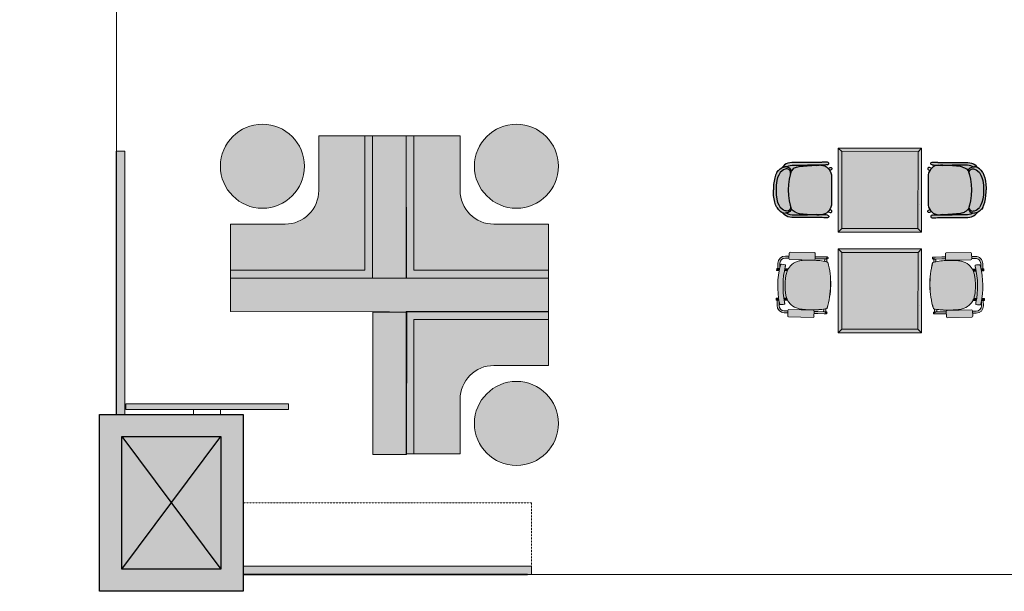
# Model space of a CAD drawing. Header units: millimetres. Extents: x 31882 to 271790, y -35693 to 24917.
# Tile 360 of 524: x 141762 to 150690, y 4775 to 9956. Entities that reach past the tile are written whole.
import ezdxf

# ---------------------------------------------------------------- set-up
doc = ezdxf.new("R2010")
doc.units = ezdxf.units.MM
doc.header["$MEASUREMENT"] = 0
doc.linetypes.add('( Dashed )', pattern=[0.75, 0.5, -0.25])
doc.linetypes.add('DASHED', pattern=[19.05, 12.7, -6.35])
for name, color, linetype, lineweight in [('00 Structural', 2, 'Continuous', 25), ('02 Furniture', 14, 'Continuous', 25), ('02_Elevation 00', 8, 'Continuous', 9), ('02_Elevation 01', 14, 'Continuous', 9), ('08_Hatch', 140, 'Continuous', 9), ('Furniture', 14, 'Continuous', 9), ('Grey', 8, 'Continuous', 9), ('Grey - 8', 8, 'DASHED', 15), ('Layer 1', 7, 'Continuous', 0)]:
    doc.layers.add(name, color=color, linetype=linetype, lineweight=lineweight)
doc.layers.add('03 Partition', color=7, linetype='Continuous', lineweight=25, true_color=0x2776bb)
doc.layers.add('Furniture blocks', color=6, linetype='Continuous')

# ---------------------------------------------------------------- blocks, each defined once
blk = doc.blocks.new("3' dia table")
at = {"layer": 'Layer 1'}
h = blk.add_hatch(color=255, dxfattribs=at)
h.dxf.hatch_style = 1
edge = h.paths.add_edge_path()
edge.add_arc((8817.44, -115.92), 21, 0, 360)
at = {"layer": 'Layer 1', "color": 14}
blk.add_circle((8817.44, -115.92), 21, dxfattribs=at)
blk = doc.blocks.new('olalal')
at = {"ltscale": 0.25}
h = blk.add_hatch(color=255, dxfattribs=at)
h.dxf.hatch_style = 1
edge = h.paths.add_edge_path()
edge.add_line((1721973.68, -79116.21), (1721954.16, -79116.21))
edge.add_line((1721954.16, -79116.21), (1721954.16, -79132.69))
edge.add_line((1721954.16, -79132.69), (1722002.16, -79132.69))
edge.add_line((1722002.16, -79132.69), (1722002.16, -79084.69))
edge.add_line((1722002.16, -79084.69), (1721985.68, -79084.69))
edge.add_line((1721985.68, -79084.69), (1721985.68, -79104.21))
edge.add_arc((1721973.68, -79104.21), 12, 270, 360, ccw=False)
h.paths.add_polyline_path([(1722004.92, -79084.69), (1722002.16, -79084.69), (1722002.16, -79132.69), (1721954.16, -79132.69), (1721954.16, -79135.51), (1722004.92, -79135.51)])
h = blk.add_hatch(color=209, dxfattribs=at)
h.dxf.hatch_style = 1
h.paths.add_polyline_path([(1722004.92, -79135.51), (1722004.92, -79084.69), (1722016.92, -79084.69), (1722017.05, -79135.51)])
h = blk.add_hatch(color=255, dxfattribs=at)
h.dxf.hatch_style = 1
edge = h.paths.add_edge_path()
edge.add_line((1722048.16, -79116.21), (1722067.67, -79116.21))
edge.add_line((1722067.67, -79116.21), (1722067.67, -79132.69))
edge.add_line((1722067.67, -79132.69), (1722019.67, -79132.69))
edge.add_line((1722019.67, -79132.69), (1722019.67, -79084.69))
edge.add_line((1722019.67, -79084.69), (1722036.16, -79084.69))
edge.add_line((1722036.16, -79084.69), (1722036.16, -79104.21))
edge.add_arc((1722048.16, -79104.21), 12, 180, 270)
h.paths.add_polyline_path([(1722016.92, -79084.69), (1722019.67, -79084.69), (1722019.67, -79132.69), (1722067.67, -79132.69), (1722067.67, -79135.51), (1722016.92, -79135.51)])
h = blk.add_hatch(color=209, dxfattribs=at)
h.dxf.hatch_style = 1
h.paths.add_polyline_path([(1722067.69, -79135.44), (1721954.16, -79135.44), (1721954.16, -79147.44), (1722067.69, -79147.58)])
h = blk.add_hatch(color=209, dxfattribs=at)
h.dxf.hatch_style = 1
h.paths.add_polyline_path([(1722004.95, -79147.58), (1722004.95, -79198.4), (1722016.95, -79198.4), (1722017.09, -79147.58)])
h = blk.add_hatch(color=255, dxfattribs=at)
h.dxf.hatch_style = 1
edge = h.paths.add_edge_path()
edge.add_line((1722048.16, -79166.67), (1722067.67, -79166.67))
edge.add_line((1722067.67, -79166.67), (1722067.67, -79150.19))
edge.add_line((1722067.67, -79150.19), (1722019.67, -79150.19))
edge.add_line((1722019.67, -79150.19), (1722019.67, -79198.19))
edge.add_line((1722019.67, -79198.19), (1722036.16, -79198.19))
edge.add_line((1722036.16, -79198.19), (1722036.16, -79178.67))
edge.add_arc((1722048.16, -79178.67), 12, 90, 180, ccw=False)
h.paths.add_polyline_path([(1722016.92, -79198.19), (1722019.67, -79198.19), (1722019.67, -79150.19), (1722067.67, -79150.19), (1722067.67, -79147.37), (1722016.92, -79147.37)])
at = {"layer": '02_Elevation 01'}
for points in [[(1721973.68, -79116.21), (1721954.16, -79116.21), (1721954.16, -79132.69), (1722002.16, -79132.69), (1722002.16, -79084.69), (1721985.68, -79084.69), (1721985.68, -79104.21, -0.414214)], [(1722048.16, -79116.21), (1722067.67, -79116.21), (1722067.67, -79132.69), (1722019.67, -79132.69), (1722019.67, -79084.69), (1722036.16, -79084.69), (1722036.16, -79104.21, 0.414214)], [(1722048.16, -79166.67), (1722067.67, -79166.67), (1722067.67, -79150.19), (1722019.67, -79150.19), (1722019.67, -79198.19), (1722036.16, -79198.19), (1722036.16, -79178.67, -0.414214)]]:
    blk.add_lwpolyline(points, format="xyb", close=True, dxfattribs=at)
at = {"layer": '02_Elevation 01', "ltscale": 0.25}
for points in [[(1722004.92, -79084.69), (1722002.16, -79084.69), (1722002.16, -79132.69), (1721954.16, -79132.69), (1721954.16, -79135.51), (1722004.92, -79135.51), (1722004.92, -79084.69)], [(1722016.92, -79084.69), (1722019.67, -79084.69), (1722019.67, -79132.69), (1722067.67, -79132.69), (1722067.67, -79135.51), (1722016.92, -79135.51), (1722016.92, -79084.69)], [(1722016.92, -79198.19), (1722019.67, -79198.19), (1722019.67, -79150.19), (1722067.67, -79150.19), (1722067.67, -79147.37), (1722016.92, -79147.37), (1722016.92, -79198.19)]]:
    blk.add_lwpolyline(points, dxfattribs=at)
for points in [[(1722004.92, -79135.51), (1722004.92, -79084.69), (1722016.92, -79084.69), (1722017.05, -79135.51)], [(1722067.69, -79135.44), (1721954.16, -79135.44), (1721954.16, -79147.44), (1722067.69, -79147.58)], [(1722004.95, -79147.58), (1722004.95, -79198.4), (1722016.95, -79198.4), (1722017.09, -79147.58)]]:
    blk.add_lwpolyline(points, close=True, dxfattribs=at)
at = {"layer": '02_Elevation 01'}
for points in [[(1722002.16, -79096.69), (1722002.16, -79132.69), (1721966.16, -79132.69)], [(1722019.67, -79096.69), (1722019.67, -79132.69), (1722055.67, -79132.69)], [(1722019.67, -79186.19), (1722019.67, -79150.19), (1722055.67, -79150.19)]]:
    blk.add_lwpolyline(points, dxfattribs=at)
at = {"layer": 'Layer 1', "color": 14, "yscale": 0.7140545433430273, "zscale": 0.7140545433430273}
for p, xscale, rotation in [((1722048.36, -72799.41), 0.7140545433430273, 270.0000000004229), ((1721973.48, -72799.41), -0.7140545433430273, 89.99999999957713), ((1721973.48, -85483.47), 0.7140545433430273, 90.00000000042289)]:
    blk.add_blockref("3' dia table", p, dxfattribs=dict(at, xscale=xscale, rotation=rotation))
blk = doc.blocks.new('24 x 24 seater')
at = {"layer": 'Layer 1'}
h = blk.add_hatch(color=209, dxfattribs=at)
h.dxf.hatch_style = 1
h.paths.add_polyline_path([(8583.42, 39.76), (8613.4, 39.76), (8613.4, 69.56), (8583.42, 69.56)])
h = blk.add_hatch(color=255, dxfattribs=at)
h.dxf.hatch_style = 1
h.paths.add_polyline_path([(8584.74, 41.02), (8612.13, 41.07), (8612.08, 68.29), (8584.69, 68.24)])
at = {"layer": '02_Elevation 01'}
for p, q in [((8583.42, 69.56), (8584.69, 68.24)), ((8613.4, 69.56), (8612.08, 68.29)), ((8583.42, 39.76), (8584.74, 41.02)), ((8603.63, 40.55), (8603.63, 40.54)), ((8603.64, 41.25), (8603.64, 41.24)), ((8613.4, 39.76), (8612.13, 41.07))]:
    blk.add_line(p, q, dxfattribs=at)
at = {"layer": '02_Elevation 01', "ltscale": 3}
for points in [[(8583.42, 39.76), (8613.4, 39.76), (8613.4, 69.56), (8583.42, 69.56)], [(8584.74, 41.02), (8612.13, 41.07), (8612.08, 68.29), (8584.69, 68.24)]]:
    blk.add_lwpolyline(points, close=True, dxfattribs=at)
blk = doc.blocks.new('asdasdasd')
at = {"layer": 'Furniture blocks', "ltscale": 3, "transparency": 33554687}
h = blk.add_hatch(color=254, dxfattribs=at)
h.dxf.hatch_style = 1
h.paths.add_polyline_path([(-395.72, -1387.3), (-395.76, -1386.82), (-395.72, -1386.38), (-395.7, -1386.21), (-395.51, -1385.76), (-395.94, -1386.09), (-396.43, -1386.63), (-396.79, -1387.21), (-397.04, -1387.84), (-397.2, -1388.5), (-397.29, -1389.2), (-397.33, -1389.93), (-397.36, -1396.93), (-397.36, -1398.72), (-397.37, -1399.44), (-397.37, -1399.86), (-397.38, -1400.07), (-397.44, -1400.67), (-397.45, -1401.17), (-397.45, -1401.96), (-397.35, -1402.24), (-397.11, -1402.41), (-396.82, -1402.41), (-396.58, -1402.24), (-396.49, -1401.95), (-396.43, -1401.52), (-396.43, -1401.4), (-396.42, -1400.92), (-396.39, -1400.58), (-396.37, -1400.05), (-396.37, -1399.86), (-396.36, -1399.45), (-396.36, -1398.89), (-396.36, -1398.84), (-396.36, -1398.74), (-396.36, -1398.72), (-396.36, -1396.93), (-396.39, -1394.77), (-396.37, -1389.96), (-396.34, -1389.28), (-396.26, -1388.67), (-396.13, -1388.13), (-395.94, -1387.65)])
h.paths.add_polyline_path([(-394.37, -1385.72), (-393.72, -1385.08), (-392.85, -1384.54), (-391.93, -1384.15), (-390.84, -1383.86), (-389.27, -1383.61), (-387.52, -1383.57), (-385.76, -1383.61), (-384.19, -1383.86), (-383.1, -1384.15), (-382.18, -1384.54), (-381.31, -1385.08), (-380.66, -1385.72), (-380.32, -1386.24), (-380.08, -1386.83), (-380.02, -1387.21, -0.526709), (-381.64, -1388.76), (-380.83, -1389.01, 0.349179), (-379.31, -1387.37), (-379.31, -1387.3), (-379.27, -1386.82), (-379.31, -1386.38), (-379.34, -1386.21), (-379.52, -1385.76), (-379.53, -1385.72), (-379.6, -1385.6), (-379.94, -1385.01), (-380.51, -1384.44), (-380.57, -1384.38), (-381.27, -1383.88), (-382.2, -1383.44), (-383.16, -1383.12), (-384.32, -1382.87), (-385.59, -1382.72), (-386.81, -1382.67), (-387.52, -1382.68), (-388.22, -1382.67), (-389.44, -1382.72), (-390.71, -1382.87), (-391.87, -1383.12), (-392.83, -1383.44), (-393.76, -1383.88), (-394.46, -1384.38), (-394.52, -1384.44), (-395.09, -1385.01), (-395.43, -1385.6), (-395.5, -1385.72), (-395.51, -1385.76), (-395.7, -1386.21), (-395.72, -1386.38), (-395.76, -1386.82), (-395.72, -1387.3), (-395.94, -1387.65), (-396.13, -1388.13), (-396.26, -1388.67), (-396.34, -1389.28), (-396.37, -1389.96), (-396.39, -1394.77), (-396.36, -1396.93), (-396.36, -1398.74), (-396.34, -1398.13), (-396.12, -1394.63), (-396.03, -1393.2), (-395.97, -1392.52), (-395.88, -1391.84), (-395.69, -1391.05), (-395.42, -1390.37), (-395.25, -1390.1), (-395.01, -1389.73), (-394.2, -1389.01), (-393.39, -1388.76, -0.526709), (-395.01, -1387.21), (-394.95, -1386.83), (-394.71, -1386.24)])
h.paths.add_polyline_path([(-378.61, -1386.63), (-379.09, -1386.09), (-379.52, -1385.76), (-379.34, -1386.21), (-379.31, -1386.38), (-379.27, -1386.82), (-379.31, -1387.3), (-379.1, -1387.65), (-378.9, -1388.13), (-378.77, -1388.67), (-378.7, -1389.28), (-378.66, -1389.96), (-378.64, -1394.77), (-378.67, -1396.93), (-378.67, -1398.72), (-378.67, -1398.74), (-378.67, -1398.84), (-378.67, -1398.89), (-378.67, -1399.45), (-378.66, -1399.86), (-378.66, -1400.05), (-378.64, -1400.58), (-378.61, -1400.92), (-378.6, -1401.4), (-378.6, -1401.52), (-378.54, -1401.95), (-378.45, -1402.24), (-378.21, -1402.41), (-377.92, -1402.41), (-377.68, -1402.24), (-377.58, -1401.96), (-377.58, -1401.17), (-377.6, -1400.67), (-377.65, -1400.07), (-377.66, -1399.86), (-377.66, -1399.44), (-377.67, -1398.72), (-377.67, -1396.93), (-377.7, -1389.93), (-377.74, -1389.2), (-377.83, -1388.5), (-377.99, -1387.84), (-378.24, -1387.21)])
h.paths.add_polyline_path([(-378.77, -1388.67), (-378.9, -1388.13), (-379.1, -1387.65), (-379.31, -1387.3), (-379.31, -1387.37, -0.349179), (-380.83, -1389.01), (-380.02, -1389.73), (-379.78, -1390.1), (-379.61, -1390.37), (-379.34, -1391.05), (-379.15, -1391.84), (-379.06, -1392.52), (-379.01, -1393.2), (-378.91, -1394.63), (-378.69, -1398.13), (-378.67, -1398.74), (-378.67, -1396.93), (-378.64, -1394.77), (-378.66, -1389.96), (-378.7, -1389.28)])
h = blk.add_hatch(color=255, dxfattribs=at)
h.dxf.hatch_style = 1
h.paths.add_polyline_path([(-380.32, -1386.24), (-380.66, -1385.72), (-381.31, -1385.08), (-382.18, -1384.54), (-383.1, -1384.15), (-384.19, -1383.86), (-385.76, -1383.61), (-387.52, -1383.57), (-389.27, -1383.61), (-390.84, -1383.86), (-391.93, -1384.15), (-392.85, -1384.54), (-393.72, -1385.08), (-394.37, -1385.72), (-394.71, -1386.24), (-394.95, -1386.83), (-395.01, -1387.21, 0.526709), (-393.39, -1388.76), (-392.88, -1388.6), (-391.34, -1388.25), (-389.43, -1387.97), (-387.52, -1387.88), (-385.6, -1387.97), (-383.69, -1388.25), (-382.15, -1388.6), (-381.64, -1388.76, 0.526709), (-380.02, -1387.21), (-380.08, -1386.83)])
h = blk.add_hatch(color=255, dxfattribs=at)
h.dxf.hatch_style = 1
h.paths.add_polyline_path([(-379.06, -1392.52), (-379.15, -1391.84), (-379.34, -1391.05), (-379.61, -1390.37), (-379.78, -1390.1), (-380.02, -1389.73), (-380.83, -1389.01), (-382.15, -1388.6), (-383.69, -1388.25), (-385.6, -1387.97), (-387.51, -1387.88), (-387.52, -1387.88), (-389.43, -1387.97), (-391.34, -1388.25), (-392.88, -1388.6), (-394.2, -1389.01), (-395.01, -1389.73), (-395.25, -1390.1), (-395.42, -1390.37), (-395.69, -1391.05), (-395.88, -1391.84), (-395.97, -1392.52), (-396.03, -1393.2), (-396.12, -1394.63), (-396.34, -1398.13), (-396.36, -1398.74), (-396.36, -1399.45), (-396.36, -1399.59, 0.369238), (-392.96, -1403.34), (-382.07, -1403.34, 0.369238), (-378.67, -1399.59), (-378.67, -1399.45), (-378.67, -1398.74), (-378.69, -1398.13), (-378.91, -1394.63), (-379.01, -1393.2)])
at = {"layer": 'Furniture blocks', "color": 14}
for p, q in [((-395.78, -1387.71), (-395.78, -1387.71)), ((-395.01, -1387.24), (-395.01, -1387.21)), ((-387.52, -1387.88), (-387.52, -1387.88)), ((-380.02, -1387.24), (-380.02, -1387.21)), ((-379.25, -1387.71), (-379.25, -1387.71)), ((-395.79, -1398.15), (-395.79, -1398.15)), ((-379.24, -1398.15), (-379.24, -1398.15))]:
    blk.add_line(p, q, dxfattribs=at)
for points in [[(-393.76, -1383.88), (-394.46, -1384.38), (-394.52, -1384.44), (-395.09, -1385.01), (-395.43, -1385.6), (-395.5, -1385.72), (-395.51, -1385.76), (-395.7, -1386.21), (-395.72, -1386.38), (-395.76, -1386.82)], [(-393.76, -1383.88), (-392.83, -1383.44), (-391.87, -1383.12), (-390.71, -1382.87), (-389.44, -1382.72), (-388.22, -1382.67), (-387.52, -1382.68)], [(-391.93, -1384.15), (-390.84, -1383.86), (-389.27, -1383.61), (-387.52, -1383.57), (-385.76, -1383.61), (-384.19, -1383.86), (-383.1, -1384.15), (-382.18, -1384.54), (-381.31, -1385.08)], [(-381.27, -1383.88), (-382.2, -1383.44), (-383.16, -1383.12), (-384.32, -1382.87), (-385.59, -1382.72), (-386.81, -1382.67), (-387.51, -1382.68)], [(-381.27, -1383.88), (-380.57, -1384.38), (-380.51, -1384.44), (-379.94, -1385.01), (-379.6, -1385.6), (-379.53, -1385.72), (-379.52, -1385.76), (-379.34, -1386.21), (-379.31, -1386.38), (-379.27, -1386.82)], [(-396.49, -1401.95), (-396.58, -1402.24), (-396.82, -1402.41), (-397.11, -1402.41), (-397.35, -1402.24), (-397.45, -1401.95), (-397.45, -1401.95), (-397.45, -1401.94), (-397.45, -1401.17), (-397.44, -1400.67), (-397.38, -1400.07), (-397.37, -1399.86), (-397.37, -1399.44), (-397.36, -1398.72), (-397.36, -1396.93), (-397.33, -1389.93), (-397.29, -1389.2), (-397.2, -1388.5), (-397.04, -1387.84), (-396.79, -1387.21), (-396.43, -1386.63), (-395.94, -1386.09), (-395.51, -1385.76)], [(-395.72, -1387.3), (-395.94, -1387.65), (-396.13, -1388.13), (-396.26, -1388.67), (-396.34, -1389.28), (-396.37, -1389.96), (-396.39, -1394.77)], [(-394.2, -1389.01), (-392.88, -1388.6), (-391.34, -1388.25), (-389.43, -1387.97), (-387.52, -1387.88), (-387.51, -1387.88), (-385.6, -1387.97), (-383.69, -1388.25), (-382.15, -1388.6), (-380.83, -1389.01)], [(-378.54, -1401.95), (-378.45, -1402.24), (-378.21, -1402.41), (-377.92, -1402.41), (-377.68, -1402.24), (-377.58, -1401.95), (-377.58, -1401.95), (-377.58, -1401.94), (-377.58, -1401.17), (-377.6, -1400.67), (-377.65, -1400.07), (-377.66, -1399.86), (-377.66, -1399.44), (-377.67, -1398.72), (-377.67, -1396.93), (-377.7, -1389.93), (-377.74, -1389.2), (-377.83, -1388.5), (-377.99, -1387.84), (-378.24, -1387.21), (-378.61, -1386.63), (-379.09, -1386.09), (-379.52, -1385.76)], [(-379.31, -1387.3), (-379.1, -1387.65), (-378.9, -1388.13), (-378.77, -1388.67), (-378.7, -1389.28), (-378.66, -1389.96), (-378.64, -1394.77)], [(-395.69, -1391.05), (-395.88, -1391.84), (-395.97, -1392.52), (-396.03, -1393.2), (-396.12, -1394.63), (-396.34, -1398.13), (-396.36, -1398.83), (-396.36, -1398.85), (-396.36, -1398.96)], [(-379.34, -1391.05), (-379.15, -1391.84), (-379.06, -1392.52), (-379.01, -1393.2), (-378.91, -1394.63), (-378.69, -1398.13), (-378.67, -1398.83), (-378.67, -1398.85), (-378.67, -1398.96)], [(-396.49, -1401.95), (-396.43, -1401.52), (-396.43, -1401.4), (-396.42, -1400.92), (-396.39, -1400.58), (-396.37, -1400.05), (-396.37, -1399.86), (-396.36, -1399.45), (-396.36, -1398.72), (-396.36, -1396.93), (-396.39, -1394.77)], [(-378.54, -1401.95), (-378.6, -1401.52), (-378.6, -1401.4), (-378.61, -1400.92), (-378.64, -1400.58), (-378.66, -1400.05), (-378.66, -1399.86), (-378.67, -1399.45), (-378.67, -1398.72), (-378.67, -1396.93), (-378.64, -1394.77)], [(-395.32, -1402.24), (-395.45, -1402.64), (-395.55, -1402.86), (-395.56, -1402.87), (-395.59, -1403.04), (-395.56, -1403.21), (-395.46, -1403.36), (-395.31, -1403.46), (-395.14, -1403.49), (-394.96, -1403.46), (-394.81, -1403.36), (-394.71, -1403.21), (-394.71, -1403.21), (-394.58, -1402.93)], [(-379.71, -1402.24), (-379.58, -1402.64), (-379.48, -1402.86), (-379.47, -1402.87), (-379.44, -1403.04), (-379.47, -1403.21), (-379.57, -1403.36), (-379.72, -1403.46), (-379.9, -1403.49), (-380.07, -1403.46), (-380.22, -1403.36), (-380.32, -1403.21), (-380.32, -1403.21), (-380.45, -1402.93)]]:
    blk.add_lwpolyline(points, dxfattribs=at)
for points in [[(-393.39, -1388.76, -0.526709), (-395.01, -1387.21), (-394.95, -1386.83), (-394.71, -1386.24), (-394.37, -1385.72), (-393.72, -1385.08), (-392.85, -1384.54), (-391.93, -1384.15)], [(-395.69, -1391.05), (-395.42, -1390.37), (-395.25, -1390.1), (-395.01, -1389.73), (-394.2, -1389.01, -0.349179), (-395.72, -1387.37), (-395.72, -1387.3), (-395.76, -1386.82)], [(-381.64, -1388.76, 0.526709), (-380.02, -1387.21), (-380.08, -1386.83), (-380.32, -1386.24), (-380.66, -1385.72), (-381.31, -1385.08)], [(-379.34, -1391.05), (-379.61, -1390.37), (-379.78, -1390.1), (-380.02, -1389.73), (-380.83, -1389.01, 0.349179), (-379.31, -1387.37), (-379.31, -1387.3), (-379.27, -1386.82)], [(-396.36, -1399.59, 0.369238), (-392.96, -1403.34), (-382.07, -1403.34, 0.369238), (-378.67, -1399.59)]]:
    blk.add_lwpolyline(points, format="xyb", dxfattribs=at)
blk = doc.blocks.new('eryey')
at = {"layer": '02 Furniture', "xscale": -1, "rotation": 270.0000000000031}
blk.add_blockref('24 x 24 seater', (1719335.06, -87332.11), dxfattribs=at)
at = {"layer": 'Furniture blocks', "rotation": 90.0000000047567}
blk.add_blockref('asdasdasd', (1717969.12, -78346.21), dxfattribs=at)
at = {"layer": 'Furniture blocks', "xscale": -1, "rotation": 269.9999999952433}
blk.add_blockref('asdasdasd', (1720810.36, -78346.21), dxfattribs=at)
blk = doc.blocks.new('A$C8e4e445a')
at = {"layer": 'Grey - 8', "linetype": 'Continuous'}
h = blk.add_hatch(color=255, dxfattribs=at)
h.dxf.hatch_style = 1
h.paths.add_polyline_path([(14.26, 9.21, -0.414214), (16.21, 7.95), (16.44, 6.86, -0.005063), (16.65, 6.36), (17.15, 6.47), (16.81, 8.08, 0.414214), (14.13, 9.81), (13.05, 9.58), (13.18, 8.97)])
edge = h.paths.add_edge_path()
edge.add_line((4.14, 7.04), (5.24, 7.28))
edge.add_line((5.24, 7.28), (5.11, 7.88))
edge.add_line((5.11, 7.88), (4.01, 7.65))
edge.add_line((4.01, 7.65), (2.1, 7.24))
edge.add_line((2.1, 7.24), (1.5, 7.11))
edge.add_ellipse((1.57, 6.81), major_axis=(-0.065, 0.302), ratio=0.999507, start_angle=0, end_angle=180)
edge.add_line((1.63, 6.51), (1.72, 6.53))
edge.add_line((1.72, 6.53), (1.65, 6.83))
edge.add_line((1.65, 6.83), (1.7, 6.84))
edge.add_arc((2.01, 6.91), 0.317, 193.0455, 229.9666)
edge.add_ellipse((2, 6.9), major_axis=(-0.065, 0.302), ratio=0.999507, start_angle=127.812, end_angle=180)
edge.add_line((2.07, 6.6), (2.23, 6.64))
edge.add_line((2.23, 6.64), (4.14, 7.04))
edge = h.paths.add_edge_path()
edge.add_line((2.37, 6.67), (2.23, 6.64))
edge.add_line((2.23, 6.64), (2.07, 6.6))
edge.add_ellipse((2, 6.9), major_axis=(-0.065, 0.302), ratio=0.999507, start_angle=127.812, end_angle=180, ccw=False)
edge.add_arc((2.01, 6.91), 0.317, 193.0455, 229.9666, ccw=False)
edge.add_line((1.7, 6.84), (1.65, 6.83))
edge.add_arc((1.96, 6.89), 0.309, 191.2342, 192.0588)
edge.add_line((1.65, 6.82), (1.91, 5.62))
edge.add_arc((8.42, -8.27), 15.33, 112.5635, 115.1051, ccw=False)
edge.add_line((2.53, 5.89), (2.37, 6.67))
h = blk.add_hatch(color=255, dxfattribs=at)
h.dxf.hatch_style = 1
h.paths.add_polyline_path([(4.57, -8.5, 0.017446), (5.59, -8.51, 0.029294), (7.67, -8.32, 0.016595), (9.54, -7.98, 0.004864), (10.59, -7.74, 0.007199), (11.39, -7.54, 0.012078), (12.08, -7.34, 0.022183), (12.87, -7.05, 0.0396), (13.81, -6.57, 0.127383), (15.61, -4.72, 0.084429), (16.17, -3.07), (17.05, -2.89, 0.082269), (15.28, 5.43), (14.39, 5.25, 0.012075), (14.2, 5.51, 0.080463), (13.11, 6.6, 0.119714), (10.82, 7.48, 0.044888), (9.57, 7.52, 0.024281), (8.45, 7.41, 0.010103), (7.41, 7.23, 0.005653), (6.34, 7.01, 0.010314), (5.11, 6.73, 0.000413), (5.08, 6.72, 0.003973), (4.64, 6.6, 0.001388), (4.53, 6.57, 0.012418), (3.54, 6.26, 0.034746), (1.59, 5.46, 0.068473), (2.12, -1.73, 0.06847)])
edge = h.paths.add_edge_path()
edge.add_ellipse((9.26, -10.13), major_axis=(0.16, 0.247), ratio=0.992436, start_angle=135.2175, end_angle=224.7825)
edge.add_line((9.32, -10.42), (16.68, -8.84))
edge.add_ellipse((16.62, -8.56), major_axis=(0.247, -0.16), ratio=0.992436, start_angle=-44.7825, end_angle=44.7825)
edge.add_line((16.91, -8.5), (16.56, -6.85))
edge.add_ellipse((16.27, -6.91), major_axis=(0.16, 0.247), ratio=0.992436, start_angle=-44.7825, end_angle=44.7825)
edge.add_line((16.21, -6.62), (8.84, -8.2))
edge.add_ellipse((8.91, -8.48), major_axis=(0.247, -0.16), ratio=0.992436, start_angle=135.2175, end_angle=224.7825)
edge.add_line((8.62, -8.54), (8.97, -10.19))
h.paths.add_polyline_path([(17.08, -4.11, 0.00295), (17.08, -4.23, 0.003672), (17.08, -4.33, 0.005417), (17.08, -4.4, 0.010104), (17.09, -4.47, 0.012558), (17.09, -4.51, 0.030037), (17.1, -4.56, 0.06285), (17.13, -4.62, 0.25677), (17.3, -4.73), (17.64, -4.74, 0.063281), (17.7, -4.74), (18.43, -4.58, 0.06795), (18.49, -4.56, 0.104385), (18.57, -4.49, 0.059613), (18.62, -4.42, 0.034679), (18.64, -4.34, 0.021016), (18.66, -4.26, 0.020694), (18.68, -4.13, 0.026288), (18.69, -3.92, 0.106209), (16.35, 7.07, 0.027911), (16.24, 7.27, 0.019034), (16.18, 7.36, 0.01967), (16.14, 7.42, 0.021188), (16.1, 7.46, 0.041274), (16.04, 7.51, 0.065891), (15.97, 7.55, 0.143639), (15.84, 7.56), (15.11, 7.4, 0.062962), (15.05, 7.38), (14.75, 7.23, 0.277506), (14.63, 7.05, 0.055383), (14.64, 6.98, 0.022248), (14.65, 6.93, 0.011237), (14.67, 6.88, 0.007592), (14.69, 6.82, 0.005316), (14.73, 6.72, 0.004066), (14.8, 6.57, -0.106077)])
edge = h.paths.add_edge_path()
edge.add_ellipse((5.56, 7.21), major_axis=(-0.16, -0.247), ratio=0.992436, start_angle=-44.7825, end_angle=44.7825)
edge.add_line((5.61, 6.92), (12.98, 8.49))
edge.add_ellipse((12.92, 8.78), major_axis=(-0.247, 0.16), ratio=0.992436, start_angle=135.2175, end_angle=224.7825)
edge.add_line((13.2, 8.84), (12.85, 10.49))
edge.add_ellipse((12.57, 10.43), major_axis=(-0.16, -0.247), ratio=0.992436, start_angle=135.2175, end_angle=224.7825)
edge.add_line((12.51, 10.71), (5.14, 9.14))
edge.add_ellipse((5.2, 8.85), major_axis=(-0.247, 0.16), ratio=0.992436, start_angle=-44.7825, end_angle=44.7825)
edge.add_line((4.92, 8.8), (5.27, 7.14))
h = blk.add_hatch(color=255, dxfattribs=at)
h.dxf.hatch_style = 1
h.paths.add_polyline_path([(17.46, 6.49), (16.67, 6.32, -0.0051), (16.87, 5.82), (17.57, 5.97)], flags=16)
h.paths.add_polyline_path([(15.28, 5.43, 0.006033), (15.04, 6.02), (13.98, 5.79, -0.018312), (14.2, 5.51, -0.012075), (14.39, 5.25)])
h.paths.add_polyline_path([(16.87, 5.82, -0.000383), (16.89, 5.78), (17.59, 5.93, 0.414214), (17.62, 5.98), (17.51, 6.5, 0.414214), (17.46, 6.53), (16.65, 6.36, -0.000384), (16.67, 6.32), (17.46, 6.49), (17.47, 6.49), (17.58, 5.97)])
h = blk.add_hatch(color=255, dxfattribs=at)
h.dxf.hatch_style = 1
h.paths.add_polyline_path([(19.48, -2.96), (19.36, -2.43), (18.66, -2.58, -0.005101), (18.68, -3.13)])
h.paths.add_polyline_path([(17.05, -2.89), (16.17, -3.07, -0.032893), (16.02, -3.74), (17.07, -3.51, 0.006033)])
h = blk.add_hatch(color=255, dxfattribs=at)
h.dxf.hatch_style = 1
h.paths.add_polyline_path([(18.68, -3.13, -0.000384), (18.68, -3.17), (19.49, -3, 0.414214), (19.53, -2.95), (19.41, -2.42, 0.414214), (19.36, -2.39), (18.66, -2.54, -0.000383), (18.66, -2.58), (19.36, -2.43), (19.37, -2.43), (19.49, -2.96)])
h = blk.add_hatch(color=255, dxfattribs=at)
h.dxf.hatch_style = 1
h.paths.add_polyline_path([(17.67, -6.74), (16.58, -6.97), (16.71, -7.58), (17.8, -7.35, 0.414214), (19.53, -4.67), (19.19, -3.06), (18.68, -3.17, -0.004928), (18.69, -3.7), (18.93, -4.8, -0.414214)])
edge = h.paths.add_edge_path()
edge.add_ellipse((5.54, -9.65), major_axis=(0.065, -0.302), ratio=0.999507, start_angle=180, end_angle=232.188)
edge.add_arc((5.55, -9.65), 0.317, 154.1198, 191.1034)
edge.add_line((5.24, -9.71), (5.19, -9.72))
edge.add_line((5.19, -9.72), (5.12, -9.42))
edge.add_line((5.12, -9.42), (5.04, -9.44))
edge.add_ellipse((5.11, -9.74), major_axis=(-0.065, 0.302), ratio=0.999507, start_angle=0, end_angle=180)
edge.add_line((5.17, -10.04), (5.77, -9.92))
edge.add_line((5.77, -9.92), (7.67, -9.51))
edge.add_line((7.67, -9.51), (8.78, -9.27))
edge.add_line((8.78, -9.27), (8.65, -8.67))
edge.add_line((8.65, -8.67), (7.54, -8.91))
edge.add_line((7.54, -8.91), (5.64, -9.31))
edge.add_line((5.64, -9.31), (5.48, -9.35))
edge = h.paths.add_edge_path()
edge.add_arc((5.51, -9.65), 0.326, 192.0798, 192.8626)
edge.add_line((5.19, -9.72), (5.24, -9.71))
edge.add_arc((5.55, -9.65), 0.317, 154.1198, 191.1034, ccw=False)
edge.add_ellipse((5.54, -9.65), major_axis=(0.065, -0.302), ratio=0.999507, start_angle=180, end_angle=232.188, ccw=False)
edge.add_line((5.48, -9.35), (5.64, -9.31))
edge.add_line((5.64, -9.31), (5.78, -9.28))
edge.add_line((5.78, -9.28), (5.61, -8.51))
edge.add_arc((5.2, 6.11), 14.62, 268.9326, 271.599, ccw=False)
edge.add_line((4.93, -8.51), (5.19, -9.72))
at = {"layer": 'Furniture'}
for p, q in [((12.51, 10.71), (5.14, 9.14)), ((13.2, 8.84), (12.85, 10.49)), ((14.13, 9.81), (13.05, 9.58)), ((14.26, 9.21), (13.18, 8.97)), ((2.1, 7.24), (1.5, 7.11)), ((1.72, 6.53), (1.63, 6.51)), ((1.7, 6.84), (1.65, 6.83)), ((1.91, 5.62), (1.65, 6.82)), ((2.23, 6.64), (2.07, 6.6)), ((2.1, 7.24), (4.01, 7.65)), ((2.23, 6.64), (4.14, 7.04)), ((2.53, 5.89), (2.37, 6.67)), ((5.11, 7.88), (4.01, 7.65)), ((5.24, 7.28), (4.14, 7.04)), ((4.92, 8.8), (5.27, 7.14)), ((5.61, 6.92), (12.98, 8.49)), ((14.75, 7.23), (15.05, 7.38)), ((15.84, 7.56), (15.11, 7.4)), ((16.44, 6.86), (16.21, 7.95)), ((17.46, 6.53), (16.65, 6.36)), ((17.46, 6.49), (16.67, 6.32)), ((17.15, 6.47), (16.81, 8.08)), ((17.57, 5.97), (17.46, 6.49)), ((17.47, 6.49), (17.46, 6.49)), ((17.58, 5.97), (17.47, 6.49)), ((17.62, 5.98), (17.51, 6.5)), ((13.98, 5.79), (15.04, 6.02)), ((15.28, 5.43), (14.39, 5.25)), ((17.57, 5.97), (16.87, 5.82)), ((16.87, 5.82), (17.58, 5.97)), ((16.89, 5.78), (17.59, 5.93)), ((2.12, -1.73), (2.1, -1.73)), ((2.12, -1.73), (2.1, -1.73)), ((2.12, -1.73), (2.12, -1.73)), ((2.12, -1.73), (2.12, -1.73)), ((16.16, -3.08), (17.05, -2.89)), ((19.36, -2.39), (18.66, -2.54)), ((19.36, -2.43), (18.66, -2.58)), ((19.48, -2.96), (18.68, -3.13)), ((18.68, -3.13), (19.49, -2.96)), ((18.68, -3.17), (19.49, -3)), ((19.48, -2.96), (19.36, -2.43)), ((19.37, -2.43), (19.36, -2.43)), ((19.49, -2.96), (19.37, -2.43)), ((19.53, -2.95), (19.41, -2.42)), ((17.07, -3.51), (16.02, -3.74)), ((17.64, -4.74), (17.3, -4.73)), ((17.7, -4.74), (18.43, -4.58)), ((18.69, -3.7), (18.93, -4.8)), ((19.19, -3.06), (19.53, -4.67)), ((5.19, -9.72), (4.93, -8.51)), ((5.78, -9.28), (5.61, -8.51)), ((5.64, -9.31), (7.54, -8.91)), ((8.65, -8.67), (7.54, -8.91)), ((8.62, -8.54), (8.97, -10.19)), ((16.21, -6.62), (8.84, -8.2)), ((9.32, -10.42), (16.68, -8.84)), ((16.91, -8.5), (16.56, -6.85)), ((17.67, -6.74), (16.58, -6.97)), ((17.8, -7.35), (16.71, -7.58)), ((5.12, -9.42), (5.04, -9.44)), ((5.77, -9.92), (5.17, -10.04)), ((5.19, -9.72), (5.24, -9.71)), ((5.64, -9.31), (5.48, -9.35)), ((5.77, -9.92), (7.67, -9.51)), ((8.78, -9.27), (7.67, -9.51))]:
    blk.add_line(p, q, dxfattribs=at)
for points in [[(1.57, 5.45, -0.037417), (3.7, 6.32, -0.010908), (4.53, 6.57, -0.01045), (5.59, 6.85, -0.00839), (6.72, 7.09, -0.002115), (7.12, 7.17)], [(1.59, 5.46, -0.034746), (3.54, 6.26, -0.019543), (5.11, 6.73, -0.010314), (6.34, 7.01, -0.005715), (7.42, 7.23)], [(1.59, 5.46, -0.035107), (3.55, 6.27, -0.014267), (4.64, 6.6, -0.01493), (6.3, 7.01)], [(1.65, 6.83), (1.65, 6.83, 0.003597), (1.65, 6.82)], [(1.8, 6.67), (1.8, 6.67, -0.162507), (1.7, 6.84)], [(7.42, 7.23, -0.009988), (8.45, 7.41, -0.0241), (9.56, 7.52, -0.045191), (10.82, 7.48, -0.119714), (13.11, 6.6, -0.080463), (14.2, 5.51, -0.046498), (14.85, 4.44, -0.028639), (15.27, 3.41, -0.022988), (15.66, 2.12, -0.010481), (15.87, 1.21)], [(14.8, 6.57, -0.004233), (14.73, 6.72, -0.00481), (14.7, 6.81, -0.008671), (14.67, 6.88, -0.011237), (14.65, 6.93, -0.022248), (14.64, 6.98, -0.039049), (14.63, 7.03, -0.300994), (14.75, 7.23)], [(17.08, -4.1), (17.08, -4.1, 0.105972), (14.8, 6.57)], [(15.05, 7.38), (15.05, 7.38, -0.062769), (15.11, 7.4)], [(15.84, 7.56, -0.143467), (15.97, 7.55, -0.07219), (16.05, 7.51, -0.039766), (16.1, 7.46, -0.022115), (16.14, 7.41, -0.017208), (16.18, 7.36, -0.021304), (16.25, 7.25, -0.027023), (16.35, 7.06)], [(16.35, 7.06), (16.35, 7.06, -0.106115), (18.69, -3.92)], [(2.1, -1.73), (2.1, -1.73, -0.068515), (1.57, 5.45)], [(2.12, -1.73), (2.12, -1.73, -0.068473), (1.59, 5.46)], [(2.12, -1.73), (2.12, -1.73, -0.068473), (1.59, 5.46)], [(15.87, 1.21, -0.017649), (16.13, -0.26, -0.024735), (16.25, -1.51, -0.04293), (16.19, -2.9, -0.092853), (15.61, -4.72, -0.127383), (13.81, -6.57, -0.0396), (12.87, -7.05, -0.022183), (12.08, -7.34, -0.012078), (11.39, -7.54, -0.006956), (10.62, -7.73)], [(4.56, -8.5), (4.56, -8.5, -0.068515), (2.1, -1.73)], [(4.57, -8.5), (4.57, -8.5, -0.068474), (2.12, -1.73)], [(17.3, -4.73, -0.260013), (17.13, -4.62, -0.07066), (17.1, -4.55, -0.024429), (17.09, -4.51, -0.014445), (17.09, -4.46, -0.009002), (17.08, -4.4, -0.006112), (17.08, -4.31, -0.003772), (17.08, -4.21, -0.002709), (17.08, -4.1)], [(17.7, -4.74), (17.7, -4.74, -0.062723), (17.64, -4.74)], [(18.69, -3.92, -0.026771), (18.68, -4.13, -0.020694), (18.66, -4.26, -0.016461), (18.65, -4.32, -0.042359), (18.62, -4.42, -0.059613), (18.57, -4.49, -0.104385), (18.49, -4.56, -0.06795), (18.43, -4.58)], [(10.62, -7.73, -0.004989), (9.54, -7.98, -0.016595), (7.67, -8.32, -0.029294), (5.59, -8.51, -0.017446), (4.57, -8.5)], [(5.19, -9.72), (5.19, -9.72, 0.003416), (5.19, -9.72)], [(5.24, -9.71), (5.24, -9.71, -0.162787), (5.26, -9.52)]]:
    blk.add_lwpolyline(points, format="xyb", dxfattribs=at)
for centre, radius, start, end in [((14.6, 7.6), 2.26, 12.0588, 102.0588), ((14.6, 7.6), 1.64, 12.0588, 102.0588), ((17.47, 6.49), 0.0412, 12.0588, 102.0588), ((17.58, 5.97), 0.0412, 282.0588, 12.0588), ((19.37, -2.43), 0.0412, 12.0588, 102.0588), ((19.49, -2.96), 0.0412, 282.0588, 12.0588), ((17.33, -5.14), 1.64, 282.0588, 12.0588), ((17.33, -5.14), 2.26, 282.0588, 12.0588)]:
    blk.add_arc(centre, radius, start, end, dxfattribs=at)
for centre, major_axis, ratio, start_param, end_param in [((5.2, 8.85), (-0.247, 0.16), 0.992436, -0.781602, 0.781602), ((12.57, 10.43), (-0.16, -0.247), 0.992436, 2.359991, 3.923195), ((1.57, 6.81), (-0.065, 0.302), 0.999507, 0, 3.141593), ((2, 6.9), (-0.065, 0.302), 0.999507, 2.230741, 3.141593), ((5.56, 7.21), (-0.16, -0.247), 0.992436, -0.781602, 0.781602), ((12.92, 8.78), (-0.247, 0.16), 0.992436, 2.359991, 3.923195), ((8.91, -8.48), (0.247, -0.16), 0.992436, 2.359991, 3.923195), ((16.27, -6.91), (0.16, 0.247), 0.992436, -0.781602, 0.781602), ((16.62, -8.56), (0.247, -0.16), 0.992436, -0.781602, 0.781602), ((5.11, -9.74), (-0.065, 0.302), 0.999507, 0, 3.141593), ((5.54, -9.65), (0.065, -0.302), 0.999507, 3.141593, 4.052444), ((9.26, -10.13), (0.16, 0.247), 0.992436, 2.359991, 3.923195)]:
    blk.add_ellipse(centre, major_axis=major_axis, ratio=ratio, start_param=start_param, end_param=end_param, dxfattribs=at)
blk = doc.blocks.new('tsf H external wall')
at = {"layer": '03 Partition', "ltscale": 0.25}
blk.add_lwpolyline([(1715797.19, -77864.05), (1715891.12, -77864.05)], dxfattribs=at)
blk = doc.blocks.new('cut elements')
at = {"ltscale": 0.25}
h = blk.add_hatch(color=253, dxfattribs=at)
h.dxf.hatch_style = 1
h.paths.add_polyline_path([(0, 51.21), (-63.09, 51.21), (-63.09, 0), (0, 0)])
h.paths.add_polyline_path([(-7.89, 43.32), (-7.89, 7.89), (-55.2, 7.89), (-55.2, 43.32)], flags=16)
h.paths.add_polyline_path([(255.79, 43.54, 1), (328.2, 43.54, 1)])
h = blk.add_hatch(color=255, dxfattribs=at)
h.dxf.hatch_style = 1
h.paths.add_polyline_path([(-7.89, 7.89), (-55.2, 7.89), (-55.2, 43.32), (-7.89, 43.32)])
at = {"color": 14, "ltscale": 0.25}
for p, q in [((-55.2, 43.32), (-7.89, 7.89)), ((-7.89, 43.32), (-55.2, 7.89))]:
    blk.add_line(p, q, dxfattribs=at)
at = {"layer": '00 Structural', "ltscale": 0.25}
for points in [[(0, 0), (-63.09, 0), (-63.09, 51.21), (0, 51.21)], [(-7.89, 7.89), (-55.2, 7.89), (-55.2, 43.32), (-7.89, 43.32)]]:
    blk.add_lwpolyline(points, close=True, dxfattribs=at)
blk = doc.blocks.new('r4ttwt')
at = {"layer": '00 Structural', "rotation": 90}
blk.add_blockref('cut elements', (1718777.03, -79160.95), dxfattribs=at)

msp = doc.modelspace()

# ---------------------------------------------------------------- hatches: boundary and pattern name
at = {"ltscale": 0.25}
h = msp.add_hatch(color=207, dxfattribs=at)
h.dxf.hatch_style = 1
h.paths.add_polyline_path([(144198, 6473.8), (142724.8, 6473.8), (142724.8, 6423), (144198, 6423)])
at = {"layer": '08_Hatch', "ltscale": 0.25}
h = msp.add_hatch(color=256, dxfattribs=at)
h.dxf.hatch_style = 1
h.paths.add_polyline_path([(142639.3, 6377.7), (142715.5, 6377.7), (142715.5, 8763.7), (142639.3, 8763.7)])
h = msp.add_hatch(color=256, dxfattribs=at)
h.dxf.hatch_style = 1
h.paths.add_polyline_path([(143787.6, 5003.7), (143787.6, 4927.5), (146404, 4927.5), (146404, 5003.7)])

# ---------------------------------------------------------------- linework, layer by layer
at = {"layer": '02_Elevation 00', "ltscale": 0.25}
for p, q in [((142639.4, 21288.6), (142639.4, 6377.7)), ((146367.1, 4927.5), (150870.3, 4927.5))]:
    msp.add_line(p, q, dxfattribs=at)
at = {"layer": '03 Partition', "color": 152, "ltscale": 0.25, "true_color": 0x2776bb}
msp.add_lwpolyline([(143787.6, 4927.5), (143787.6, 4927.5), (146367.1, 4927.5), (146367.1, 4927.5)], close=True, dxfattribs=at)
at = {"layer": '08_Hatch', "ltscale": 0.25}
for points in [[(142639.3, 6377.7), (142715.5, 6377.7), (142715.5, 8763.7), (142639.3, 8763.7), (142639.3, 6377.7)], [(143787.6, 5003.7), (143787.6, 4927.5), (146404, 4927.5), (146404, 5003.7), (143787.6, 5003.7)], [(143787.6, 5003.7), (146404, 5003.7)], [(143787.6, 4927.5), (146404, 4927.5)]]:
    msp.add_lwpolyline(points, dxfattribs=at)
at = {"layer": 'Furniture', "linetype": '( Dashed )', "ltscale": 0.2}
for p, q in [((143787.6, 5003.7), (143787.6, 5576.4)), ((143787.6, 5576.4), (146404, 5576.4)), ((146404, 5576.4), (146404, 5003.7)), ((146404, 5003.7), (143787.6, 5003.7))]:
    msp.add_line(p, q, dxfattribs=at)
at = {"layer": 'Furniture', "ltscale": 0.25}
msp.add_lwpolyline([(143339, 6423), (143583.8, 6423), (143583.8, 6377.7), (143339, 6377.7)], close=True, dxfattribs=at)
at = {"layer": 'Grey', "ltscale": 0.25}
msp.add_lwpolyline([(144198, 6473.8), (142724.8, 6473.8), (142724.8, 6423), (144198, 6423), (144198, 6473.8)], dxfattribs=at)

# ---------------------------------------------------------------- block references
at = {"xscale": 25.4, "yscale": 25.4, "zscale": 25.4}
msp.add_blockref('r4ttwt', (-43513148.9, 2017065.7), dxfattribs=at)
at = {"layer": '00 Structural', "xscale": 25.4, "yscale": 25.4, "zscale": 25.4, "rotation": 90}
msp.add_blockref('cut elements', (143787.6, 6377.7), dxfattribs=at)
msp.add_blockref('cut elements', (143787.6, 6377.7), dxfattribs=at)
at = {"layer": '08_Hatch', "ltscale": 0.25, "xscale": 25.4, "yscale": 25.4, "zscale": 25.4, "rotation": 90}
msp.add_blockref('tsf H external wall', (-1835107.6, -43574870.8), dxfattribs=at)
at = {"layer": 'Furniture', "xscale": 25.4, "yscale": 25.4, "zscale": 25.4}
msp.add_blockref('olalal', (-43593962.8, 2017654.6), dxfattribs=at)
at = {"layer": 'Furniture', "zscale": 25.4}
for name, p, xscale, yscale, rotation in [('eryey', (43822060.2, -1991424.2), 25.4, 25.4, 180), ('24 x 24 seater', (150949.8, 225897.7), -25.40000000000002, 25.40000000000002, 89.99999999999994)]:
    msp.add_blockref(name, p, dxfattribs=dict(at, xscale=xscale, yscale=yscale, rotation=rotation))
at = {"layer": 'Furniture', "color": 1, "ltscale": 0.2, "zscale": 29.35254408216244}
for p, xscale, yscale, rotation in [((149163.7, 7483.9), 29.35254408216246, 29.35254408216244, 166.7485022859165), ((149965.8, 7482.3), -29.35254408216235, 29.35254408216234, 193.0261418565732)]:
    msp.add_blockref('A$C8e4e445a', p, dxfattribs=dict(at, xscale=xscale, yscale=yscale, rotation=rotation))

doc.saveas('drawing.dxf')
